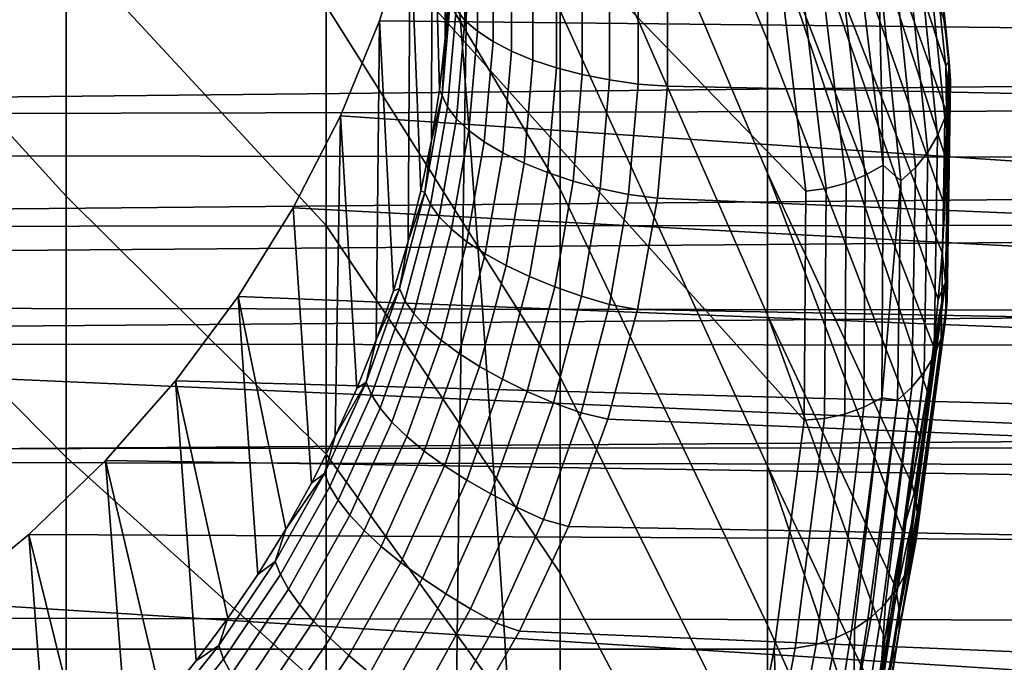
# Model space of a CAD drawing. Header units: metres. Extents: x -23 to 242, y -40 to 23.
# Tile 305 of 450: x 64.8 to 66.86, y 5.67 to 7.01. Entities that reach past the tile are written whole.
import ezdxf

# ---------------------------------------------------------------- set-up
doc = ezdxf.new("R2010")
doc.units = ezdxf.units.M
doc.layers.add('solid_10171013', color=7, linetype='CONTINUOUS')

msp = doc.modelspace()

# ---------------------------------------------------------------- linework, layer by layer
at = {"layer": 'solid_10171013'}
for points in [[(66.439064, 6.178546, 99.85939), (66.376396, 5.701229, 100.983879), (63.438198, 5.701145, 100.984077), (60.5, 12.791713, 84.279747)], [(66.442329, 6.65596, 98.734673), (60.5, 12.791713, 84.279747), (66.3862, 7.133365, 97.609978)], [(66.439064, 6.178546, 99.85939), (60.5, 12.791713, 84.279747), (66.442329, 6.65596, 98.734673)], [(66.36293, 6.969853, 101.480583), (66.36293, 7.226634, 101.10009), (65.929909, 8.30684, 101.590347), (65.929909, 8.021791, 102.028664)], [(75.45137, 6.210462, 99.219376), (75.469177, 6.213015, 99.214157), (75.469177, 8.194324, 94.546486), (60.5, 7.953808, 94.444389)], [(63.103245, 8.189174, 113.532722), (75.977249, 7.524784, 112.601219), (75.995071, 6.657189, 112.977196), (63.103245, 7.273632, 113.943352)], [(66.736229, 6.819622, 99.331238), (66.734421, 6.91755, 99.100494), (66.36293, 8.03979, 99.457504), (66.36293, 7.869828, 99.883911)], [(66.741623, 6.925916, 98.974678), (66.730209, 7.014813, 98.870987), (66.36293, 8.03979, 99.457504), (66.734421, 6.91755, 99.100494)], [(66.36293, 6.693059, 101.846771), (66.36293, 6.969853, 101.480583), (65.929909, 8.021791, 102.028664), (65.929909, 7.713637, 102.451057)], [(74.807503, 6.034672, 99.604744), (60.5, 7.953808, 94.444389), (60.5, 5.374982, 100.519722), (74.807503, 5.604868, 100.617302)], [(75.433823, 6.207915, 99.224594), (75.45137, 6.210462, 99.219376), (60.5, 7.953808, 94.444389)], [(75.416527, 6.205375, 99.229805), (75.433823, 6.207915, 99.224594), (60.5, 7.953808, 94.444389)], [(75.39949, 6.202841, 99.235008), (75.416527, 6.205375, 99.229805), (60.5, 7.953808, 94.444389)], [(75.382713, 6.200314, 99.240219), (75.39949, 6.202841, 99.235008), (60.5, 7.953808, 94.444389)], [(75.366196, 6.197793, 99.245415), (75.382713, 6.200314, 99.240219), (60.5, 7.953808, 94.444389)], [(75.349945, 6.195278, 99.250618), (75.366196, 6.197793, 99.245415), (60.5, 7.953808, 94.444389)], [(75.333954, 6.192771, 99.255806), (75.349945, 6.195278, 99.250618), (60.5, 7.953808, 94.444389)], [(75.318222, 6.190271, 99.260994), (75.333954, 6.192771, 99.255806), (60.5, 7.953808, 94.444389)], [(75.302742, 6.187776, 99.266182), (75.318222, 6.190271, 99.260994), (60.5, 7.953808, 94.444389)], [(75.287514, 6.185286, 99.27137), (75.302742, 6.187776, 99.266182), (60.5, 7.953808, 94.444389)], [(75.272514, 6.182799, 99.27655), (75.287514, 6.185286, 99.27137), (60.5, 7.953808, 94.444389)], [(75.257759, 6.180318, 99.281738), (75.272514, 6.182799, 99.27655), (60.5, 7.953808, 94.444389)], [(75.243263, 6.177843, 99.286926), (75.257759, 6.180318, 99.281738), (60.5, 7.953808, 94.444389)], [(75.229004, 6.175372, 99.292107), (75.243263, 6.177843, 99.286926), (60.5, 7.953808, 94.444389)], [(75.214989, 6.172905, 99.297295), (75.229004, 6.175372, 99.292107), (60.5, 7.953808, 94.444389)], [(75.196663, 6.169621, 99.304214), (75.214989, 6.172905, 99.297295), (60.5, 7.953808, 94.444389)], [(75.178749, 6.16634, 99.311142), (75.196663, 6.169621, 99.304214), (60.5, 7.953808, 94.444389)], [(75.161247, 6.163066, 99.318069), (75.178749, 6.16634, 99.311142), (60.5, 7.953808, 94.444389)], [(75.144173, 6.159798, 99.325012), (75.161247, 6.163066, 99.318069), (60.5, 7.953808, 94.444389)], [(75.127502, 6.156533, 99.331955), (75.144173, 6.159798, 99.325012), (60.5, 7.953808, 94.444389)], [(75.111229, 6.153268, 99.338921), (75.127502, 6.156533, 99.331955), (60.5, 7.953808, 94.444389)], [(75.095352, 6.150005, 99.345901), (75.111229, 6.153268, 99.338921), (60.5, 7.953808, 94.444389)], [(75.079887, 6.146746, 99.352882), (75.095352, 6.150005, 99.345901), (60.5, 7.953808, 94.444389)], [(75.064819, 6.143487, 99.359886), (75.079887, 6.146746, 99.352882), (60.5, 7.953808, 94.444389)], [(75.050148, 6.140226, 99.366913), (75.064819, 6.143487, 99.359886), (60.5, 7.953808, 94.444389)], [(75.035866, 6.136962, 99.37397), (75.050148, 6.140226, 99.366913), (60.5, 7.953808, 94.444389)], [(75.021988, 6.133698, 99.381042), (75.035866, 6.136962, 99.37397), (60.5, 7.953808, 94.444389)], [(75.008499, 6.130431, 99.38813), (75.021988, 6.133698, 99.381042), (60.5, 7.953808, 94.444389)], [(74.995407, 6.12716, 99.395256), (75.008499, 6.130431, 99.38813), (60.5, 7.953808, 94.444389)], [(74.982712, 6.123881, 99.402412), (74.995407, 6.12716, 99.395256), (60.5, 7.953808, 94.444389)], [(74.970413, 6.120597, 99.409599), (74.982712, 6.123881, 99.402412), (60.5, 7.953808, 94.444389)], [(74.958504, 6.117307, 99.416817), (74.970413, 6.120597, 99.409599), (60.5, 7.953808, 94.444389)], [(74.946999, 6.114011, 99.424072), (74.958504, 6.117307, 99.416817), (60.5, 7.953808, 94.444389)], [(74.930519, 6.109048, 99.43502), (74.946999, 6.114011, 99.424072), (60.5, 7.953808, 94.444389)], [(74.920555, 6.105894, 99.442009), (74.930519, 6.109048, 99.43502), (60.5, 7.953808, 94.444389)], [(74.914948, 6.104063, 99.446068), (74.920555, 6.105894, 99.442009), (60.5, 7.953808, 94.444389)], [(74.900307, 6.099058, 99.457207), (74.914948, 6.104063, 99.446068), (60.5, 7.953808, 94.444389)], [(74.886658, 6.094029, 99.468445), (74.900307, 6.099058, 99.457207), (60.5, 7.953808, 94.444389)], [(74.874001, 6.08897, 99.479797), (74.886658, 6.094029, 99.468445), (60.5, 7.953808, 94.444389)], [(74.862335, 6.083887, 99.491257), (74.874001, 6.08897, 99.479797), (60.5, 7.953808, 94.444389)], [(74.851746, 6.0788, 99.502762), (74.862335, 6.083887, 99.491257), (60.5, 7.953808, 94.444389)], [(74.842209, 6.073703, 99.514343), (74.851746, 6.0788, 99.502762), (60.5, 7.953808, 94.444389)], [(74.83374, 6.068602, 99.525986), (74.842209, 6.073703, 99.514343), (60.5, 7.953808, 94.444389)], [(74.826485, 6.063529, 99.537613), (74.83374, 6.068602, 99.525986), (60.5, 7.953808, 94.444389)], [(74.820541, 6.058464, 99.549278), (74.826485, 6.063529, 99.537613), (60.5, 7.953808, 94.444389)], [(74.815804, 6.053427, 99.560936), (74.820541, 6.058464, 99.549278), (60.5, 7.953808, 94.444389)], [(74.809517, 6.043775, 99.583397), (74.815804, 6.053427, 99.560936), (60.5, 7.953808, 94.444389)], [(74.807503, 6.034672, 99.604744), (74.809517, 6.043775, 99.583397), (60.5, 7.953808, 94.444389)], [(65.929909, 6.659746, 103.610771), (65.929909, 7.031633, 103.243248), (65.441788, 7.895363, 104.009933), (65.441788, 7.479648, 104.424057)], [(64.899643, 6.645425, 106.523582), (64.899643, 7.170399, 106.155014), (64.304695, 7.871662, 107.007851), (64.304695, 7.297888, 107.414154)], [(66.732513, 6.624483, 99.790634), (66.735611, 6.72176, 99.561462), (66.36293, 7.869828, 99.883911), (66.36293, 7.677269, 100.300606)], [(66.735611, 6.72176, 99.561462), (66.736229, 6.819622, 99.331238), (66.36293, 7.869828, 99.883911)], [(65.690758, 7.626342, 77.957039), (65.699997, 7.834159, 78.043877), (79.531853, 7.834159, 78.043877), (79.530602, 6.861012, 77.660439)], [(66.36293, 6.397048, 102.197617), (66.36293, 6.693059, 101.846771), (65.929909, 7.713637, 102.451057), (65.929909, 7.383268, 102.8563)], [(65.441788, 7.042243, 104.815208), (64.899643, 7.674976, 105.75898), (64.899643, 7.170399, 106.155014), (65.441788, 6.584416, 105.182243)], [(66.726921, 6.527009, 100.020615), (66.732513, 6.624483, 99.790634), (66.36293, 7.677269, 100.300606), (66.36293, 7.462665, 100.706383)], [(61.950001, 6.509772, 115.46376), (79.32534, 6.646879, 115.416168), (79.301582, 7.625441, 115.043335), (61.950001, 7.492708, 115.097359)], [(65.66317, 7.419361, 77.873253), (65.690758, 7.626342, 77.957039), (79.530602, 6.861012, 77.660439)], [(65.678276, 6.8672, 79.439018), (65.690346, 6.973313, 79.48278), (65.690758, 7.626342, 77.957039), (65.66317, 7.419361, 77.873253)], [(65.690346, 6.973313, 79.48278), (65.697594, 7.079601, 79.527145), (65.690758, 7.626342, 77.957039)], [(65.929909, 6.268678, 103.957809), (65.929909, 6.659746, 103.610771), (65.441788, 7.479648, 104.424057), (65.441788, 7.042243, 104.815208)], [(66.708694, 6.332973, 100.477081), (66.718948, 6.429636, 100.249947), (66.36293, 7.462665, 100.706383), (66.36293, 7.226634, 101.10009)], [(66.718948, 6.429636, 100.249947), (66.726921, 6.527009, 100.020615), (66.36293, 7.462665, 100.706383)], [(65.617317, 7.213743, 77.792664), (65.66317, 7.419361, 77.873253), (79.530602, 6.861012, 77.660439)], [(65.639717, 6.656205, 79.353378), (65.661392, 6.76144, 79.395866), (65.66317, 7.419361, 77.873253), (65.617317, 7.213743, 77.792664)], [(65.661392, 6.76144, 79.395866), (65.678276, 6.8672, 79.439018), (65.66317, 7.419361, 77.873253)], [(66.36293, 6.082668, 102.532097), (66.36293, 6.397048, 102.197617), (65.929909, 7.383268, 102.8563), (65.929909, 7.031633, 103.243248)], [(66.694687, 7.385106, 97.892891), (66.730209, 7.014813, 98.870987), (66.741623, 6.925916, 98.974678)], [(66.694687, 7.385106, 97.892891), (66.741623, 6.925916, 98.974678), (66.744614, 6.886661, 98.957962), (66.69767, 7.345905, 97.876053)], [(66.69767, 7.345905, 97.876053), (66.744614, 6.886661, 98.957962), (66.741516, 6.847373, 98.941338), (66.694572, 7.306561, 97.859558)], [(64.899643, 6.101546, 106.86364), (64.899643, 6.645425, 106.523582), (64.304695, 7.297888, 107.414154), (64.304695, 6.703187, 107.789162)], [(66.694572, 7.306561, 97.859558), (66.741516, 6.847373, 98.941338), (66.732376, 6.808851, 98.925156), (66.685448, 7.267874, 97.843765)], [(63.103245, 7.273632, 113.943352), (75.995071, 6.657189, 112.977196), (76.012917, 5.770648, 113.306557), (63.103245, 6.337586, 114.30481)], [(66.685448, 7.267874, 97.843765), (66.732376, 6.808851, 98.925156), (66.717384, 6.771877, 98.909737), (66.670494, 7.23063, 97.828979)], [(65.712837, 7.239886, 79.727509), (65.71283, 7.035442, 79.640724), (65.731567, 7.0119, 79.694748), (65.731575, 7.217377, 79.781975)], [(66.670494, 7.23063, 97.828979), (66.717384, 6.771877, 98.909737), (66.696854, 6.737205, 98.895393), (66.650002, 7.195587, 97.815514)], [(65.553413, 7.011104, 77.715782), (65.617317, 7.213743, 77.792664), (79.530602, 6.861012, 77.660439)], [(65.582115, 6.448076, 79.270721), (65.613274, 6.551678, 79.311661), (65.617317, 7.213743, 77.792664), (65.553413, 7.011104, 77.715782)], [(65.613274, 6.551678, 79.311661), (65.639717, 6.656205, 79.353378), (65.617317, 7.213743, 77.792664)], [(65.731575, 7.217377, 79.781975), (65.731567, 7.0119, 79.694748), (65.757431, 6.989165, 79.746109), (65.757439, 7.196221, 79.834)], [(66.681122, 6.141192, 100.928413), (66.696106, 6.236901, 100.702934), (66.36293, 7.226634, 101.10009), (66.36293, 6.969853, 101.480583)], [(66.696106, 6.236901, 100.702934), (66.708694, 6.332973, 100.477081), (66.36293, 7.226634, 101.10009)], [(65.757439, 7.196221, 79.834), (65.757431, 6.989165, 79.746109), (65.790024, 6.967584, 79.794022), (65.790031, 7.176741, 79.882805)], [(66.545364, 7.195259, 97.585815), (66.603836, 6.710359, 98.728165), (66.566414, 6.689048, 98.72596), (66.508499, 7.172171, 97.587791)], [(66.594185, 7.134892, 97.793571), (66.603836, 6.710359, 98.728165), (66.545364, 7.195259, 97.585815)], [(66.650002, 7.195587, 97.815514), (66.696854, 6.737205, 98.895393), (66.671196, 6.705537, 98.882416), (66.62439, 7.163456, 97.803627)], [(65.441788, 6.584416, 105.182243), (64.899643, 7.170399, 106.155014), (64.899643, 6.645425, 106.523582), (65.441788, 6.107495, 105.524101)], [(65.790031, 7.176741, 79.882805), (65.790024, 6.967584, 79.794022), (65.828842, 6.947488, 79.837753), (65.82885, 7.159235, 79.927643)], [(66.508499, 7.172171, 97.587791), (66.566414, 6.689048, 98.72596), (66.526474, 6.67267, 98.726334), (66.469139, 7.153894, 97.592636)], [(65.82885, 7.159235, 79.927643), (65.828842, 6.947488, 79.837753), (65.873299, 6.929184, 79.87664), (65.873314, 7.143972, 79.967819)], [(66.469139, 7.153894, 97.592636), (66.526474, 6.67267, 98.726334), (66.484818, 6.661558, 98.729271), (66.428101, 7.140796, 97.600258)], [(66.62439, 7.163456, 97.803627), (66.671196, 6.705537, 98.882416), (66.640938, 6.677518, 98.871078), (66.594185, 7.134892, 97.793571)], [(61.7869, 7.132142, 276.820374), (61.771606, 6.116589, 276.929626), (65.720222, 6.119699, 277.663574), (65.736206, 7.1356, 277.554321)], [(65.736206, 7.1356, 277.554321), (65.720222, 6.119699, 277.663574), (69.692673, 6.121391, 278.389343), (69.708931, 7.137434, 278.279846)], [(65.873314, 7.143972, 79.967819), (65.873299, 6.929184, 79.87664), (65.922714, 6.912952, 79.910088), (65.922722, 7.131184, 80.002724)], [(65.922722, 7.131184, 80.002724), (65.922714, 6.912952, 79.910088), (65.976326, 6.899041, 79.937576), (65.976341, 7.121068, 80.031822)], [(66.428101, 7.140796, 97.600258), (66.484818, 6.661558, 98.729271), (66.442329, 6.65596, 98.734673), (66.3862, 7.133365, 97.609978)], [(66.594185, 7.134892, 97.793571), (66.640938, 6.677518, 98.871078), (66.603836, 6.710359, 98.728165)], [(65.976341, 7.121068, 80.031822), (65.976326, 6.899041, 79.937576), (66.033325, 6.887663, 79.958687), (66.033333, 7.113777, 80.054672)], [(66.033333, 7.113777, 80.054672), (66.033325, 6.887663, 79.958687), (66.092827, 6.878992, 79.973106), (66.092834, 7.109423, 80.070923)], [(66.092827, 6.878992, 79.973106), (66.153824, 6.874932, 79.981331), (66.153755, 7.108441, 80.08046), (66.092834, 7.109423, 80.070923)], [(76.162323, 7.105627, 81.037651), (66.153755, 7.108441, 80.08046), (66.153824, 6.874932, 79.981331), (76.162582, 6.66436, 80.842773)], [(75.542824, 6.963586, 90.029961), (60.5, 6.807987, 90.241463), (60.5, 7.023428, 90.414398), (75.540344, 7.081097, 90.120552)], [(65.7015, 7.059432, 79.584869), (65.697594, 7.079601, 79.527145), (65.690346, 6.973313, 79.48278)], [(62.89563, 7.046761, 249.875916), (65.719574, 7.043853, 250.453903), (65.74437, 6.728285, 250.311752), (62.920326, 6.731812, 249.731705)], [(65.7015, 7.059432, 79.584869), (65.690346, 6.973313, 79.48278), (65.68364, 6.855447, 79.500168)], [(65.7015, 7.059432, 79.584869), (65.68364, 6.855447, 79.500168), (65.694962, 6.830978, 79.555817), (65.71283, 7.035442, 79.640724)], [(65.929909, 5.859554, 104.283371), (65.929909, 6.268678, 103.957809), (65.441788, 7.042243, 104.815208), (65.441788, 6.584416, 105.182243)], [(65.71283, 7.035442, 79.640724), (65.694962, 6.830978, 79.555817), (65.713638, 6.806397, 79.60939), (65.731567, 7.0119, 79.694748)], [(65.719574, 7.043853, 250.453903), (68.52243, 7.041322, 251.028198), (68.547112, 6.72516, 250.888016), (65.74437, 6.728285, 250.311752)], [(66.36293, 5.750823, 102.849258), (66.36293, 6.082668, 102.532097), (65.929909, 7.031633, 103.243248), (65.929909, 6.659746, 103.610771)], [(65.553413, 7.011104, 77.715782), (79.530602, 6.861012, 77.660439), (79.526909, 5.868989, 77.328209), (65.471992, 6.813235, 77.643112)], [(65.505814, 6.244382, 79.19136), (65.54628, 6.345589, 79.230576), (65.553413, 7.011104, 77.715782), (65.471992, 6.813235, 77.643112)], [(65.54628, 6.345589, 79.230576), (65.582115, 6.448076, 79.270721), (65.553413, 7.011104, 77.715782)], [(65.731567, 7.0119, 79.694748), (65.713638, 6.806397, 79.60939), (65.739388, 6.78208, 79.660072), (65.757431, 6.989165, 79.746109)], [(65.757431, 6.989165, 79.746109), (65.739388, 6.78208, 79.660072), (65.771828, 6.758397, 79.707092), (65.790024, 6.967584, 79.794022)], [(75.542824, 6.963586, 90.029961), (75.545197, 6.842603, 89.944038), (60.5, 6.807987, 90.241463)], [(65.68364, 6.855447, 79.500168), (65.690346, 6.973313, 79.48278), (65.678276, 6.8672, 79.439018)], [(65.790024, 6.967584, 79.794022), (65.771828, 6.758397, 79.707092), (65.810448, 6.735712, 79.749725), (65.828842, 6.947488, 79.837753)], [(66.663681, 6.045739, 101.153984), (66.681122, 6.141192, 100.928413), (66.36293, 6.969853, 101.480583), (66.36293, 6.693059, 101.846771)], [(65.828842, 6.947488, 79.837753), (65.810448, 6.735712, 79.749725), (65.85466, 6.714371, 79.787323), (65.873299, 6.929184, 79.87664)], [(65.873299, 6.929184, 79.87664), (65.85466, 6.714371, 79.787323), (65.903786, 6.694702, 79.819305), (65.922714, 6.912952, 79.910088)], [(66.741623, 6.925916, 98.974678), (66.732513, 6.624483, 99.790634), (66.726921, 6.527009, 100.020615)], [(66.741623, 6.925916, 98.974678), (66.726921, 6.527009, 100.020615), (66.734238, 6.466369, 100.057304)], [(66.741623, 6.925916, 98.974678), (66.735611, 6.72176, 99.561462), (66.732513, 6.624483, 99.790634)], [(66.741623, 6.925916, 98.974678), (66.734238, 6.466369, 100.057304), (66.737228, 6.42706, 100.04071), (66.744614, 6.886661, 98.957962)], [(66.741623, 6.925916, 98.974678), (66.734421, 6.91755, 99.100494), (66.736229, 6.819622, 99.331238)], [(66.741623, 6.925916, 98.974678), (66.736229, 6.819622, 99.331238), (66.735611, 6.72176, 99.561462)], [(65.922714, 6.912952, 79.910088), (65.903786, 6.694702, 79.819305), (65.957085, 6.677003, 79.845184), (65.976326, 6.899041, 79.937576)], [(65.976326, 6.899041, 79.937576), (65.957085, 6.677003, 79.845184), (66.013733, 6.661548, 79.864563), (66.033325, 6.887663, 79.958687)], [(66.033325, 6.887663, 79.958687), (66.013733, 6.661548, 79.864563), (66.072868, 6.648571, 79.877151), (66.092827, 6.878992, 79.973106)], [(66.744614, 6.886661, 98.957962), (66.737228, 6.42706, 100.04071), (66.734123, 6.387828, 100.023956), (66.741516, 6.847373, 98.941338)], [(65.68364, 6.855447, 79.500168), (65.678276, 6.8672, 79.439018), (65.661392, 6.76144, 79.395866)], [(66.072868, 6.648571, 79.877151), (66.133018, 6.641391, 79.883942), (66.153824, 6.874932, 79.981331), (66.092827, 6.878992, 79.973106)], [(76.162354, 6.217986, 80.659889), (76.162582, 6.66436, 80.842773), (66.153824, 6.874932, 79.981331), (66.133018, 6.641391, 79.883942)], [(75.54747, 6.718338, 89.862938), (60.5, 6.57952, 90.085922), (60.5, 6.807987, 90.241463), (75.545197, 6.842603, 89.944038)], [(65.68364, 6.855447, 79.500168), (65.661392, 6.76144, 79.395866), (65.648125, 6.652835, 79.417801)], [(65.68364, 6.855447, 79.500168), (65.648125, 6.652835, 79.417801), (65.659416, 6.627861, 79.473228), (65.694962, 6.830978, 79.555817)], [(66.741516, 6.847373, 98.941338), (66.734123, 6.387828, 100.023956), (66.724991, 6.349471, 100.007385), (66.732376, 6.808851, 98.925156)], [(65.694962, 6.830978, 79.555817), (65.659416, 6.627861, 79.473228), (65.677971, 6.602221, 79.526352), (65.713638, 6.806397, 79.60939)], [(65.373428, 6.621203, 77.574829), (65.471992, 6.813235, 77.643112), (79.526909, 5.868989, 77.328209)], [(65.411339, 6.04681, 79.115616), (65.460808, 6.144718, 79.15303), (65.471992, 6.813235, 77.643112), (65.373428, 6.621203, 77.574829)], [(65.460808, 6.144718, 79.15303), (65.505814, 6.244382, 79.19136), (65.471992, 6.813235, 77.643112)], [(65.713638, 6.806397, 79.60939), (65.677971, 6.602221, 79.526352), (65.703499, 6.576307, 79.576355), (65.739388, 6.78208, 79.660072)], [(66.732376, 6.808851, 98.925156), (66.724991, 6.349471, 100.007385), (66.710007, 6.312768, 99.991325), (66.717384, 6.771877, 98.909737)], [(65.739388, 6.78208, 79.660072), (65.703499, 6.576307, 79.576355), (65.735611, 6.550516, 79.622475), (65.771828, 6.758397, 79.707092)], [(65.648125, 6.652835, 79.417801), (65.661392, 6.76144, 79.395866), (65.639717, 6.656205, 79.353378)], [(65.771828, 6.758397, 79.707092), (65.735611, 6.550516, 79.622475), (65.773827, 6.525242, 79.664001), (65.810448, 6.735712, 79.749725)], [(66.717384, 6.771877, 98.909737), (66.710007, 6.312768, 99.991325), (66.689484, 6.278466, 99.976112), (66.696854, 6.737205, 98.895393)], [(66.696854, 6.737205, 98.895393), (66.689484, 6.278466, 99.976112), (66.663834, 6.247262, 99.962051), (66.671196, 6.705537, 98.882416)], [(75.54747, 6.718338, 89.862938), (75.549622, 6.591, 89.786781), (60.5, 6.57952, 90.085922)], [(62.920326, 6.731812, 249.731705), (65.74437, 6.728285, 250.311752), (65.76799, 6.409615, 250.176331), (62.943859, 6.413694, 249.594254)], [(65.74437, 6.728285, 250.311752), (68.547112, 6.72516, 250.888016), (68.570618, 6.405964, 250.754547), (65.76799, 6.409615, 250.176331)], [(65.810448, 6.735712, 79.749725), (65.773827, 6.525242, 79.664001), (65.817551, 6.500873, 79.70031), (65.85466, 6.714371, 79.787323)], [(64.899643, 5.54031, 107.174217), (64.899643, 6.101546, 106.86364), (64.304695, 6.703187, 107.789162), (64.304695, 6.089264, 108.131805)], [(65.85466, 6.714371, 79.787323), (65.817551, 6.500873, 79.70031), (65.866112, 6.47778, 79.730835), (65.903786, 6.694702, 79.819305)], [(66.603836, 6.710359, 98.728165), (66.601364, 6.224922, 99.87178), (66.563759, 6.205396, 99.865372), (66.566414, 6.689048, 98.72596)], [(66.640938, 6.677518, 98.871078), (66.601364, 6.224922, 99.87178), (66.603836, 6.710359, 98.728165)], [(66.671196, 6.705537, 98.882416), (66.663834, 6.247262, 99.962051), (66.633583, 6.21979, 99.949425), (66.640938, 6.677518, 98.871078)], [(65.903786, 6.694702, 79.819305), (65.866112, 6.47778, 79.730835), (65.918777, 6.456317, 79.755112), (65.957085, 6.677003, 79.845184)], [(65.957085, 6.677003, 79.845184), (65.918777, 6.456317, 79.755112), (65.974731, 6.436812, 79.772774), (66.013733, 6.661548, 79.864563)], [(66.626259, 5.837825, 101.601776), (66.644951, 5.945621, 101.379578), (66.36293, 6.693059, 101.846771), (66.36293, 6.397048, 102.197617)], [(66.644951, 5.945621, 101.379578), (66.663681, 6.045739, 101.153984), (66.36293, 6.693059, 101.846771)], [(66.566414, 6.689048, 98.72596), (66.563759, 6.205396, 99.865372), (66.523613, 6.190927, 99.861244), (66.526474, 6.67267, 98.726334)], [(66.640938, 6.677518, 98.871078), (66.633583, 6.21979, 99.949425), (66.601364, 6.224922, 99.87178)], [(65.648125, 6.652835, 79.417801), (65.639717, 6.656205, 79.353378), (65.613274, 6.551678, 79.311661)], [(66.36293, 5.402465, 103.148186), (66.36293, 5.750823, 102.849258), (65.929909, 6.659746, 103.610771), (65.929909, 6.268678, 103.957809)], [(66.013733, 6.661548, 79.864563), (65.974731, 6.436812, 79.772774), (66.033134, 6.419563, 79.783546), (66.072868, 6.648571, 79.877151)], [(66.484818, 6.661558, 98.729271), (66.481743, 6.181809, 99.859489), (66.439064, 6.178546, 99.85939), (66.442329, 6.65596, 98.734673)], [(66.526474, 6.67267, 98.726334), (66.523613, 6.190927, 99.861244), (66.481743, 6.181809, 99.859489), (66.484818, 6.661558, 98.729271)], [(61.950001, 5.509885, 115.778069), (79.348846, 5.650169, 115.737411), (79.32534, 6.646879, 115.416168), (61.950001, 6.509772, 115.46376)], [(65.441788, 6.107495, 105.524101), (64.899643, 6.645425, 106.523582), (64.899643, 6.101546, 106.86364), (65.441788, 5.612864, 105.83979)], [(65.648125, 6.652835, 79.417801), (65.613274, 6.551678, 79.311661), (65.595161, 6.452993, 79.338211)], [(65.648125, 6.652835, 79.417801), (65.595161, 6.452993, 79.338211), (65.6064, 6.427469, 79.393402), (65.659416, 6.627861, 79.473228)], [(66.033134, 6.419563, 79.783546), (66.091461, 6.409401, 79.788879), (66.133018, 6.641391, 79.883942), (66.072868, 6.648571, 79.877151)], [(76.162354, 6.217986, 80.659889), (66.133018, 6.641391, 79.883942), (66.091461, 6.409401, 79.788879)], [(65.258171, 6.436285, 77.511139), (65.373428, 6.621203, 77.574829), (79.526909, 5.868989, 77.328209)], [(65.411339, 6.04681, 79.115616), (65.373428, 6.621203, 77.574829), (65.258171, 6.436285, 77.511139), (65.357491, 5.950799, 79.079231)], [(65.659416, 6.627861, 79.473228), (65.6064, 6.427469, 79.393402), (65.624748, 6.400738, 79.446053), (65.677971, 6.602221, 79.526352)], [(65.677971, 6.602221, 79.526352), (65.624748, 6.400738, 79.446053), (65.649925, 6.373208, 79.495361), (65.703499, 6.576307, 79.576355)], [(75.551659, 6.460793, 89.715691), (60.5, 6.34003, 89.949028), (60.5, 6.57952, 90.085922), (75.549622, 6.591, 89.786781)], [(65.929909, 5.433555, 104.586517), (65.929909, 5.859554, 104.283371), (65.441788, 6.584416, 105.182243), (65.441788, 6.107495, 105.524101)], [(65.703499, 6.576307, 79.576355), (65.649925, 6.373208, 79.495361), (65.681557, 6.3453, 79.540581), (65.735611, 6.550516, 79.622475)], [(65.595161, 6.452993, 79.338211), (65.613274, 6.551678, 79.311661), (65.582115, 6.448076, 79.270721)], [(65.735611, 6.550516, 79.622475), (65.681557, 6.3453, 79.540581), (65.719147, 6.317441, 79.581009), (65.773827, 6.525242, 79.664001)], [(65.773827, 6.525242, 79.664001), (65.719147, 6.317441, 79.581009), (65.762131, 6.290057, 79.616028), (65.817551, 6.500873, 79.70031)], [(66.734238, 6.466369, 100.057304), (66.726921, 6.527009, 100.020615), (66.718948, 6.429636, 100.249947)], [(65.817551, 6.500873, 79.70031), (65.762131, 6.290057, 79.616028), (65.809837, 6.263568, 79.645111), (65.866112, 6.47778, 79.730835)], [(65.866112, 6.47778, 79.730835), (65.809837, 6.263568, 79.645111), (65.861549, 6.238378, 79.667809), (65.918777, 6.456317, 79.755112)], [(75.551659, 6.460793, 89.715691), (75.553566, 6.327915, 89.649773), (60.5, 6.34003, 89.949028)], [(65.595161, 6.452993, 79.338211), (65.54628, 6.345589, 79.230576), (65.525085, 6.2573, 79.261742)], [(65.595161, 6.452993, 79.338211), (65.525085, 6.2573, 79.261742), (65.536224, 6.231174, 79.316666), (65.6064, 6.427469, 79.393402)], [(65.595161, 6.452993, 79.338211), (65.582115, 6.448076, 79.270721), (65.54628, 6.345589, 79.230576)], [(65.918777, 6.456317, 79.755112), (65.861549, 6.238378, 79.667809), (65.916473, 6.214871, 79.683769), (65.974731, 6.436812, 79.772774)], [(66.734238, 6.466369, 100.057304), (66.681122, 6.141192, 100.928413), (66.663681, 6.045739, 101.153984)], [(66.734238, 6.466369, 100.057304), (66.663681, 6.045739, 101.153984), (66.668831, 6.026745, 101.146347)], [(66.734238, 6.466369, 100.057304), (66.668831, 6.026745, 101.146347), (66.672539, 6.007446, 101.138458)], [(66.734238, 6.466369, 100.057304), (66.672539, 6.007446, 101.138458), (66.674927, 5.98596, 101.129532), (66.737228, 6.42706, 100.04071)], [(66.734238, 6.466369, 100.057304), (66.696106, 6.236901, 100.702934), (66.681122, 6.141192, 100.928413)], [(66.734238, 6.466369, 100.057304), (66.708694, 6.332973, 100.477081), (66.696106, 6.236901, 100.702934)], [(66.734238, 6.466369, 100.057304), (66.718948, 6.429636, 100.249947), (66.708694, 6.332973, 100.477081)], [(65.127357, 6.260394, 77.452431), (65.258171, 6.436285, 77.511139), (79.526909, 5.868989, 77.328209)], [(65.29937, 5.856948, 79.043808), (65.258171, 6.436285, 77.511139), (65.127357, 6.260394, 77.452431), (65.237083, 5.765456, 79.009369)], [(65.29937, 5.856948, 79.043808), (65.357491, 5.950799, 79.079231), (65.258171, 6.436285, 77.511139)], [(65.974731, 6.436812, 79.772774), (65.916473, 6.214871, 79.683769), (65.973763, 6.193409, 79.692749), (66.033134, 6.419563, 79.783546)], [(62.943859, 6.413694, 249.594254), (65.76799, 6.409615, 250.176331), (65.790428, 6.088018, 250.047714), (62.966225, 6.09258, 249.463654)], [(65.6064, 6.427469, 79.393402), (65.536224, 6.231174, 79.316666), (65.554276, 6.203311, 79.368835), (65.624748, 6.400738, 79.446053)], [(65.76799, 6.409615, 250.176331), (68.570618, 6.405964, 250.754547), (68.592926, 6.083912, 250.627838), (65.790428, 6.088018, 250.047714)], [(65.973763, 6.193409, 79.692749), (66.029449, 6.18078, 79.696747), (66.091461, 6.409401, 79.788879), (66.033134, 6.419563, 79.783546)], [(76.161629, 5.766829, 80.489136), (76.162354, 6.217986, 80.659889), (66.091461, 6.409401, 79.788879), (66.029449, 6.18078, 79.696747)], [(66.737228, 6.42706, 100.04071), (66.675529, 5.968082, 101.121994), (66.674438, 5.944984, 101.112099), (66.734123, 6.387828, 100.023956)], [(66.737228, 6.42706, 100.04071), (66.674927, 5.98596, 101.129532), (66.675529, 5.968082, 101.121994)], [(65.624748, 6.400738, 79.446053), (65.554276, 6.203311, 79.368835), (65.578972, 6.174141, 79.417442), (65.649925, 6.373208, 79.495361)], [(66.588989, 5.600032, 102.034935), (66.607613, 5.722543, 101.820312), (66.36293, 6.397048, 102.197617), (66.36293, 6.082668, 102.532097)], [(66.607613, 5.722543, 101.820312), (66.626259, 5.837825, 101.601776), (66.36293, 6.397048, 102.197617)], [(65.649925, 6.373208, 79.495361), (65.578972, 6.174141, 79.417442), (65.609932, 6.144108, 79.461754), (65.681557, 6.3453, 79.540581)], [(66.734123, 6.387828, 100.023956), (66.672432, 5.928906, 101.10511), (66.667389, 5.904721, 101.094429), (66.724991, 6.349471, 100.007385)], [(66.734123, 6.387828, 100.023956), (66.674438, 5.944984, 101.112099), (66.672432, 5.928906, 101.10511)], [(66.724991, 6.349471, 100.007385), (66.663315, 5.890714, 101.08815), (66.653931, 5.866056, 101.076912), (66.710007, 6.312768, 99.991325)], [(66.724991, 6.349471, 100.007385), (66.667389, 5.904721, 101.094429), (66.663315, 5.890714, 101.08815)], [(75.553566, 6.327915, 89.649773), (75.555367, 6.192572, 89.589127), (60.5, 6.08989, 89.831032), (60.5, 6.34003, 89.949028)], [(63.103245, 6.337586, 114.30481), (76.012917, 5.770648, 113.306557), (76.03054, 4.867699, 113.588341), (63.103245, 5.383677, 114.616074)], [(65.525085, 6.2573, 79.261742), (65.54628, 6.345589, 79.230576), (65.505814, 6.244382, 79.19136)], [(65.681557, 6.3453, 79.540581), (65.609932, 6.144108, 79.461754), (65.646683, 6.113672, 79.501083), (65.719147, 6.317441, 79.581009)], [(65.719147, 6.317441, 79.581009), (65.646683, 6.113672, 79.501083), (65.68866, 6.083299, 79.534828), (65.762131, 6.290057, 79.616028)], [(66.710007, 6.312768, 99.991325), (66.648369, 5.854281, 101.071457), (66.634346, 5.829844, 101.059929), (66.689484, 6.278466, 99.976112)], [(66.710007, 6.312768, 99.991325), (66.653931, 5.866056, 101.076912), (66.648369, 5.854281, 101.071457)], [(65.762131, 6.290057, 79.616028), (65.68866, 6.083299, 79.534828), (65.735222, 6.053452, 79.562477), (65.809837, 6.263568, 79.645111)], [(66.36293, 5.038596, 103.428032), (66.36293, 5.402465, 103.148186), (65.929909, 6.268678, 103.957809), (65.929909, 5.859554, 104.283371)], [(66.689484, 6.278466, 99.976112), (66.627892, 5.82035, 101.055367), (66.609085, 5.796879, 101.043854), (66.663834, 6.247262, 99.962051)], [(66.689484, 6.278466, 99.976112), (66.634346, 5.829844, 101.059929), (66.627892, 5.82035, 101.055367)], [(64.981644, 6.094599, 77.398735), (65.127357, 6.260394, 77.452431), (79.526909, 5.868989, 77.328209)], [(65.170746, 5.676451, 78.976006), (65.127357, 6.260394, 77.452431), (64.981644, 6.094599, 77.398735), (65.100502, 5.590195, 78.943642)], [(65.170746, 5.676451, 78.976006), (65.237083, 5.765456, 79.009369), (65.127357, 6.260394, 77.452431)], [(65.525085, 6.2573, 79.261742), (65.460808, 6.144718, 79.15303), (65.438438, 6.067115, 79.188622)], [(65.525085, 6.2573, 79.261742), (65.438438, 6.067115, 79.188622), (65.449409, 6.040323, 79.243263), (65.536224, 6.231174, 79.316666)], [(65.525085, 6.2573, 79.261742), (65.505814, 6.244382, 79.19136), (65.460808, 6.144718, 79.15303)], [(65.809837, 6.263568, 79.645111), (65.735222, 6.053452, 79.562477), (65.78566, 6.02459, 79.583611), (65.861549, 6.238378, 79.667809)], [(66.663834, 6.247262, 99.962051), (66.60231, 5.789608, 101.040215), (66.578697, 5.767891, 101.029053), (66.633583, 6.21979, 99.949425)], [(66.663834, 6.247262, 99.962051), (66.609085, 5.796879, 101.043854), (66.60231, 5.789608, 101.040215)], [(65.536224, 6.231174, 79.316666), (65.449409, 6.040323, 79.243263), (65.467056, 6.011288, 79.29493), (65.554276, 6.203311, 79.368835)], [(65.861549, 6.238378, 79.667809), (65.78566, 6.02459, 79.583611), (65.839203, 5.997151, 79.5979), (65.916473, 6.214871, 79.683769)], [(66.601364, 6.224922, 99.87178), (66.537971, 5.740117, 101.013916), (66.50531, 5.724293, 101.004509), (66.563759, 6.205396, 99.865372)], [(66.601364, 6.224922, 99.87178), (66.543846, 5.743516, 101.015839), (66.537971, 5.740117, 101.013916)], [(66.633583, 6.21979, 99.949425), (66.572128, 5.762681, 101.026299), (66.543846, 5.743516, 101.015839), (66.601364, 6.224922, 99.87178)], [(65.554276, 6.203311, 79.368835), (65.467056, 6.011288, 79.29493), (65.491112, 5.980453, 79.342827), (65.578972, 6.174141, 79.417442)], [(65.916473, 6.214871, 79.683769), (65.839203, 5.997151, 79.5979), (65.895027, 5.971558, 79.605125), (65.973763, 6.193409, 79.692749)], [(66.563759, 6.205396, 99.865372), (66.50531, 5.724293, 101.004509), (66.463928, 5.710645, 100.995316), (66.523613, 6.190927, 99.861244)], [(66.633583, 6.21979, 99.949425), (66.578697, 5.767891, 101.029053), (66.572128, 5.762681, 101.026299)], [(75.555367, 0.669542, 87.244743), (60.5, 0.566861, 87.486641), (60.5, 6.08989, 89.831032), (75.555367, 6.192572, 89.589127)], [(65.895027, 5.971558, 79.605125), (65.947273, 5.956658, 79.607788), (66.029449, 6.18078, 79.696747), (65.973763, 6.193409, 79.692749)], [(66.523613, 6.190927, 99.861244), (66.463928, 5.710645, 100.995316), (66.420624, 5.702872, 100.988449), (66.481743, 6.181809, 99.859489)], [(65.578972, 6.174141, 79.417442), (65.491112, 5.980453, 79.342827), (65.521202, 5.948292, 79.386223), (65.609932, 6.144108, 79.461754)], [(76.161629, 5.766829, 80.489136), (66.029449, 6.18078, 79.696747), (65.947273, 5.956658, 79.607788)], [(66.481743, 6.181809, 99.859489), (66.420624, 5.702872, 100.988449), (66.376396, 5.701229, 100.983879), (66.439064, 6.178546, 99.85939)], [(65.438438, 6.067115, 79.188622), (65.460808, 6.144718, 79.15303), (65.411339, 6.04681, 79.115616)], [(65.609932, 6.144108, 79.461754), (65.521202, 5.948292, 79.386223), (65.556885, 5.915295, 79.424461), (65.646683, 6.113672, 79.501083)], [(65.720222, 6.119699, 277.663574), (65.707359, 5.102013, 277.755066), (69.679573, 5.103489, 278.480865), (69.692673, 6.121391, 278.389343)], [(61.771606, 6.116589, 276.929626), (61.759327, 5.099345, 277.021484), (65.707359, 5.102013, 277.755066), (65.720222, 6.119699, 277.663574)], [(65.441788, 5.612864, 105.83979), (64.899643, 6.101546, 106.86364), (64.899643, 5.54031, 107.174217), (65.441788, 5.101955, 106.128387)], [(65.929909, 4.991906, 104.866371), (65.929909, 5.433555, 104.586517), (65.441788, 6.107495, 105.524101), (65.441788, 5.612864, 105.83979)], [(65.646683, 6.113672, 79.501083), (65.556885, 5.915295, 79.424461), (65.597588, 5.881966, 79.456955), (65.68866, 6.083299, 79.534828)], [(62.966225, 6.09258, 249.463654), (65.790428, 6.088018, 250.047714), (65.811676, 5.763672, 249.925919), (62.987411, 5.768645, 249.339935)], [(64.899643, 4.963313, 107.45443), (64.899643, 5.54031, 107.174217), (64.304695, 6.089264, 108.131805), (64.304695, 5.45788, 108.441086)], [(64.821892, 5.940114, 77.350128), (64.981644, 6.094599, 77.398735), (79.526909, 5.868989, 77.328209)], [(65.026482, 5.506855, 78.912285), (64.981644, 6.094599, 77.398735), (64.821892, 5.940114, 77.350128), (64.948807, 5.426555, 78.882027)], [(65.026482, 5.506855, 78.912285), (65.100502, 5.590195, 78.943642), (64.981644, 6.094599, 77.398735)], [(65.68866, 6.083299, 79.534828), (65.597588, 5.881966, 79.456955), (65.642715, 5.848817, 79.4832), (65.735222, 6.053452, 79.562477)], [(65.790428, 6.088018, 250.047714), (68.592926, 6.083912, 250.627838), (68.614044, 5.759181, 250.507904), (65.811676, 5.763672, 249.925919)], [(66.551926, 5.333892, 102.451454), (66.570412, 5.470477, 102.245415), (66.36293, 6.082668, 102.532097), (66.36293, 5.750823, 102.849258)], [(66.570412, 5.470477, 102.245415), (66.588989, 5.600032, 102.034935), (66.36293, 6.082668, 102.532097)], [(65.438438, 6.067115, 79.188622), (65.357491, 5.950799, 79.079231), (65.33577, 5.88379, 79.119057)], [(65.438438, 6.067115, 79.188622), (65.33577, 5.88379, 79.119057), (65.346481, 5.856271, 79.173386), (65.449409, 6.040323, 79.243263)], [(65.438438, 6.067115, 79.188622), (65.411339, 6.04681, 79.115616), (65.357491, 5.950799, 79.079231)], [(65.449409, 6.040323, 79.243263), (65.346481, 5.856271, 79.173386), (65.363586, 5.826021, 79.224533), (65.467056, 6.011288, 79.29493)], [(65.735222, 6.053452, 79.562477), (65.642715, 5.848817, 79.4832), (65.691551, 5.816354, 79.5028), (65.78566, 6.02459, 79.583611)], [(66.668831, 6.026745, 101.146347), (66.663681, 6.045739, 101.153984), (66.644951, 5.945621, 101.379578)], [(65.78566, 6.02459, 79.583611), (65.691551, 5.816354, 79.5028), (65.74337, 5.785073, 79.515457), (65.839203, 5.997151, 79.5979)], [(66.672539, 6.007446, 101.138458), (66.668831, 6.026745, 101.146347), (66.644951, 5.945621, 101.379578), (66.631943, 5.818454, 101.591248)], [(65.467056, 6.011288, 79.29493), (65.363586, 5.826021, 79.224533), (65.386833, 5.793505, 79.271713), (65.491112, 5.980453, 79.342827)], [(66.672539, 6.007446, 101.138458), (66.631943, 5.818454, 101.591248), (66.638039, 5.778882, 101.571754), (66.674927, 5.98596, 101.129532)], [(65.491112, 5.980453, 79.342827), (65.386833, 5.793505, 79.271713), (65.415855, 5.75922, 79.314209), (65.521202, 5.948292, 79.386223)], [(65.839203, 5.997151, 79.5979), (65.74337, 5.785073, 79.515457), (65.797371, 5.755453, 79.520973), (65.895027, 5.971558, 79.605125)], [(66.675529, 5.968082, 101.121994), (66.674927, 5.98596, 101.129532), (66.638039, 5.778882, 101.571754)], [(65.797371, 5.755453, 79.520973), (65.845261, 5.738226, 79.522224), (65.947273, 5.956658, 79.607788), (65.895027, 5.971558, 79.605125)], [(76.160423, 5.311224, 80.33065), (76.161629, 5.766829, 80.489136), (65.947273, 5.956658, 79.607788), (65.845261, 5.738226, 79.522224)], [(66.675529, 5.968082, 101.121994), (66.638039, 5.778882, 101.571754), (66.63755, 5.73916, 101.551628), (66.674438, 5.944984, 101.112099)], [(64.821892, 5.940114, 77.350128), (79.526909, 5.868989, 77.328209), (79.520798, 4.860824, 77.048141), (64.649666, 5.798499, 77.306778)], [(64.867699, 5.349565, 78.852776), (64.821892, 5.940114, 77.350128), (64.649666, 5.798499, 77.306778), (64.78334, 5.276063, 78.824509)], [(64.867699, 5.349565, 78.852776), (64.948807, 5.426555, 78.882027), (64.821892, 5.940114, 77.350128)], [(65.33577, 5.88379, 79.119057), (65.357491, 5.950799, 79.079231), (65.29937, 5.856948, 79.043808)], [(65.521202, 5.948292, 79.386223), (65.415855, 5.75922, 79.314209), (65.450211, 5.723689, 79.351372), (65.556885, 5.915295, 79.424461)], [(66.631943, 5.818454, 101.591248), (66.644951, 5.945621, 101.379578), (66.626259, 5.837825, 101.601776)], [(66.672432, 5.928906, 101.10511), (66.674438, 5.944984, 101.112099), (66.63755, 5.73916, 101.551628)], [(66.672432, 5.928906, 101.10511), (66.63755, 5.73916, 101.551628), (66.630501, 5.700164, 101.531319), (66.667389, 5.904721, 101.094429)], [(65.556885, 5.915295, 79.424461), (65.450211, 5.723689, 79.351372), (65.48938, 5.687457, 79.382622), (65.597588, 5.881966, 79.456955)], [(66.663315, 5.890714, 101.08815), (66.667389, 5.904721, 101.094429), (66.630501, 5.700164, 101.531319)], [(65.21772, 5.708604, 79.053139), (65.33577, 5.88379, 79.119057), (65.29937, 5.856948, 79.043808), (65.237083, 5.765456, 79.009369)], [(65.33577, 5.88379, 79.119057), (65.21772, 5.708604, 79.053139), (65.228065, 5.680299, 79.107132), (65.346481, 5.856271, 79.173386)], [(65.597588, 5.881966, 79.456955), (65.48938, 5.687457, 79.382622), (65.532753, 5.651077, 79.407501), (65.642715, 5.848817, 79.4832)], [(66.663315, 5.890714, 101.08815), (66.630501, 5.700164, 101.531319), (66.617043, 5.662754, 101.511253), (66.653931, 5.866056, 101.076912)], [(65.346481, 5.856271, 79.173386), (65.228065, 5.680299, 79.107132), (65.244484, 5.648803, 79.157753), (65.363586, 5.826021, 79.224533)], [(66.36293, 4.660258, 103.687981), (66.36293, 5.038596, 103.428032), (65.929909, 5.859554, 104.283371), (65.929909, 5.433555, 104.586517)], [(66.648369, 5.854281, 101.071457), (66.617043, 5.662754, 101.511253), (66.597458, 5.627753, 101.491898), (66.634346, 5.829844, 101.059929)], [(66.648369, 5.854281, 101.071457), (66.653931, 5.866056, 101.076912), (66.617043, 5.662754, 101.511253)], [(65.642715, 5.848817, 79.4832), (65.532753, 5.651077, 79.407501), (65.579674, 5.615107, 79.425613), (65.691551, 5.816354, 79.5028)], [(66.631943, 5.818454, 101.591248), (66.626259, 5.837825, 101.601776), (66.607613, 5.722543, 101.820312)], [(65.363586, 5.826021, 79.224533), (65.244484, 5.648803, 79.157753), (65.266724, 5.614599, 79.204216), (65.386833, 5.793505, 79.271713)], [(65.691551, 5.816354, 79.5028), (65.579674, 5.615107, 79.425613), (65.629433, 5.580096, 79.436684), (65.74337, 5.785073, 79.515457)], [(66.631943, 5.818454, 101.591248), (66.607613, 5.722543, 101.820312), (66.595154, 5.580936, 102.021423)], [(66.631943, 5.818454, 101.591248), (66.595154, 5.580936, 102.021423), (66.60125, 5.542753, 101.999329), (66.638039, 5.778882, 101.571754)], [(66.627892, 5.82035, 101.055367), (66.634346, 5.829844, 101.059929), (66.597458, 5.627753, 101.491898)], [(66.627892, 5.82035, 101.055367), (66.597458, 5.627753, 101.491898), (66.609085, 5.796879, 101.043854)], [(64.465919, 5.670644, 77.268608), (64.649666, 5.798499, 77.306778), (79.520798, 4.860824, 77.048141)], [(65.386833, 5.793505, 79.271713), (65.266724, 5.614599, 79.204216), (65.294449, 5.578208, 79.245819), (65.415855, 5.75922, 79.314209)], [(66.597458, 5.627753, 101.491898), (66.572197, 5.595932, 101.473663), (66.60231, 5.789608, 101.040215), (66.609085, 5.796879, 101.043854)], [(65.74337, 5.785073, 79.515457), (65.629433, 5.580096, 79.436684), (65.681252, 5.546579, 79.440544), (65.797371, 5.755453, 79.520973)], [(66.60231, 5.789608, 101.040215), (66.572197, 5.595932, 101.473663), (66.54258, 5.57245, 101.448189), (66.578697, 5.767891, 101.029053)], [(66.638039, 5.778882, 101.571754), (66.60125, 5.542753, 101.999329), (66.600769, 5.504462, 101.976601), (66.63755, 5.73916, 101.551628)], [(62.987411, 5.768645, 249.339935), (65.811676, 5.763672, 249.925919), (65.831726, 5.436752, 249.811005), (63.007412, 5.442066, 249.22316)], [(65.21772, 5.708604, 79.053139), (65.237083, 5.765456, 79.009369), (65.170746, 5.676451, 78.976006)], [(65.415855, 5.75922, 79.314209), (65.294449, 5.578208, 79.245819), (65.327232, 5.540189, 79.281921), (65.450211, 5.723689, 79.351372)], [(65.681252, 5.546579, 79.440544), (65.723808, 5.527064, 79.440346), (65.845261, 5.738226, 79.522224), (65.797371, 5.755453, 79.520973)], [(65.811676, 5.763672, 249.925919), (68.614044, 5.759181, 250.507904), (68.633965, 5.431946, 250.394791), (65.831726, 5.436752, 249.811005)], [(66.572128, 5.762681, 101.026299), (66.578697, 5.767891, 101.029053), (66.54258, 5.57245, 101.448189)], [(66.572128, 5.762681, 101.026299), (66.54258, 5.57245, 101.448189), (66.543846, 5.743516, 101.015839)], [(76.160423, 5.311224, 80.33065), (65.845261, 5.738226, 79.522224), (65.723808, 5.527064, 79.440346)], [(66.533569, 5.190413, 102.652809), (66.551926, 5.333892, 102.451454), (66.36293, 5.750823, 102.849258), (66.36293, 5.402465, 103.148186)], [(66.537971, 5.740117, 101.013916), (66.507729, 5.548989, 101.433411), (66.469193, 5.530545, 101.420853), (66.50531, 5.724293, 101.004509)], [(66.54258, 5.57245, 101.448189), (66.507729, 5.548989, 101.433411), (66.537971, 5.740117, 101.013916), (66.543846, 5.743516, 101.015839)], [(66.63755, 5.73916, 101.551628), (66.600769, 5.504462, 101.976601), (66.593719, 5.466908, 101.953728), (66.630501, 5.700164, 101.531319)], [(65.450211, 5.723689, 79.351372), (65.327232, 5.540189, 79.281921), (65.364571, 5.501122, 79.311981), (65.48938, 5.687457, 79.382622)], [(66.463928, 5.710645, 100.995316), (66.427811, 5.517525, 101.410782), (66.384499, 5.510216, 101.403427), (66.420624, 5.702872, 100.988449)], [(66.50531, 5.724293, 101.004509), (66.469193, 5.530545, 101.420853), (66.427811, 5.517525, 101.410782), (66.463928, 5.710645, 100.995316)], [(66.595154, 5.580936, 102.021423), (66.607613, 5.722543, 101.820312), (66.588989, 5.600032, 102.034935)], [(66.338516, 5.499023, 101.418304), (60.5, 5.499246, 101.417839), (60.5, 5.701145, 100.984077), (66.35743, 5.603839, 101.202835)], [(63.438198, 5.701145, 100.984077), (66.35743, 5.603839, 101.202835), (60.5, 5.701145, 100.984077)], [(63.438198, 5.701145, 100.984077), (66.376396, 5.701229, 100.983879), (66.35743, 5.603839, 101.202835)], [(65.085014, 5.542775, 78.990898), (65.21772, 5.708604, 79.053139), (65.170746, 5.676451, 78.976006), (65.100502, 5.590195, 78.943642)], [(65.21772, 5.708604, 79.053139), (65.085014, 5.542775, 78.990898), (65.094856, 5.513639, 79.044548), (65.228065, 5.680299, 79.107132)], [(66.384499, 5.510216, 101.403427), (66.35743, 5.603839, 101.202835), (66.376396, 5.701229, 100.983879)], [(66.420624, 5.702872, 100.988449), (66.384499, 5.510216, 101.403427), (66.376396, 5.701229, 100.983879)], [(66.630501, 5.700164, 101.531319), (66.593719, 5.466908, 101.953728), (66.580254, 5.430915, 101.931221), (66.617043, 5.662754, 101.511253)], [(65.228065, 5.680299, 79.107132), (65.094856, 5.513639, 79.044548), (65.110413, 5.480878, 79.094635), (65.244484, 5.648803, 79.157753)], [(65.48938, 5.687457, 79.382622), (65.364571, 5.501122, 79.311981), (65.405899, 5.461606, 79.335518), (65.532753, 5.651077, 79.407501)]]:
    msp.add_3dface(points, dxfattribs=at)

doc.saveas('drawing.dxf')
